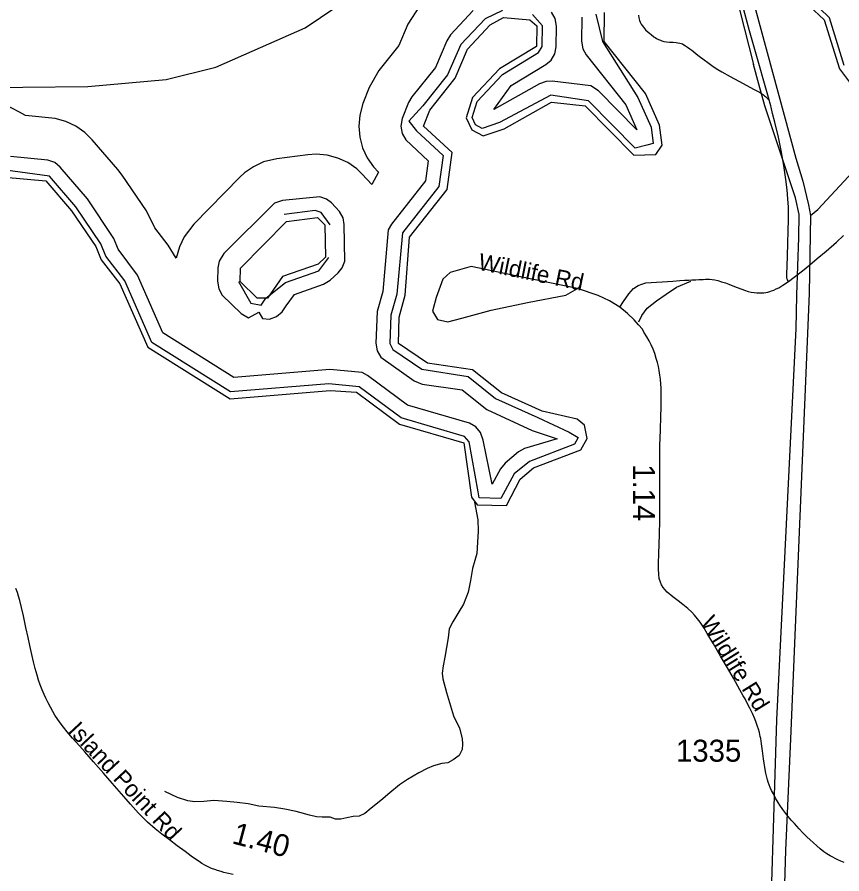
# Model space of a CAD drawing. Extents: x 1383679 to 1536984, y 460658 to 651027.
# Drawn here: x 1393681 to 1398373, y 510693 to 515569 of the extents above; entities that cross this region are included whole.
import ezdxf

# ---------------------------------------------------------------- set-up
doc = ezdxf.new("R2010")
doc.units = 0
for name, color, linetype in [('Default', 7, 'Continuous'), ('Exist Boundary Political CountyLine', 7, 'Continuous'), ('Exist Hydrographic Bay Label', 7, 'Continuous'), ('Exist Hydrographic Buffer Line', 7, 'Continuous'), ('Exist Hydrographic Island Shore', 7, 'Continuous'), ('Exist Hydrographic Misc Water Feature', 7, 'Continuous'), ('Exist Road Non-System Type 51', 7, 'Continuous'), ('Exist Road Non-System Type 51 Label', 7, 'Continuous'), ('Exist Road Secondary Mileage Hundredths English Label', 7, 'Continuous'), ('Exist Road Secondary Type 51 Attributed', 7, 'Continuous'), ('Exist Road Secondary Type 51 Label', 7, 'Continuous'), ('Exist Road Secondary Type 51 Number Label', 7, 'Continuous'), ('Exist Utilities Electrical Transmission Line', 7, 'Continuous')]:
    doc.layers.add(name, color=color, linetype=linetype)

msp = doc.modelspace()

# ---------------------------------------------------------------- linework, layer by layer
at = {"layer": 'Default'}
msp.add_lwpolyline([(1397218.5, 513835.2), (1397234.6, 513870.5), (1397265.8, 513911.8), (1397318.2, 513954.2), (1397373.6, 513992.5), (1397432.1, 514032.8), (1397513.7, 514066)], dxfattribs=at)
at = {"layer": 'Exist Boundary Political CountyLine'}
msp.add_lwpolyline([(1391870.9, 515120.1), (1392660.8, 515167.1), (1393341.2, 515167.1), (1394084.1, 515174.9), (1394529.9, 515214), (1394811.4, 515284.4), (1395319.3, 515508.7), (1395767.8, 515811.4)], dxfattribs=at)
at = {"layer": 'Exist Hydrographic Bay Label'}
for points in [[(1398101.1, 515714.2), (1398273.2, 515553.2), (1398359.2, 515275.7), (1398416.2, 515199.1)], [(1393610.4, 514658.8), (1393844.3, 514637.7), (1393990.3, 514467.4), (1394128.3, 514264.4), (1394159.3, 514188.2), (1394265.3, 514051.6), (1394424.3, 513690.6), (1394893.3, 513395.6), (1395461.2, 513443.3), (1395611.2, 513433.7), (1395857.2, 513251.5), (1396222.2, 513145.7), (1396266.2, 512836.3), (1396298.2, 512792.9), (1396465.1, 512789.7), (1396543.2, 512939), (1396619.1, 513003.2), (1396888.2, 513106.1), (1396923.2, 513171), (1396908.2, 513246.8), (1396867.1, 513280.5), (1396668.1, 513327.2), (1396436.2, 513430.3), (1396272.2, 513561.6), (1396015.2, 513599.5), (1395850.2, 513711.1), (1395854.2, 513862.1), (1395889.3, 513986.1), (1395913.3, 514317.2), (1396127.2, 514588.6), (1396156.3, 514798.1), (1395993.2, 514949), (1396028.2, 515040.2), (1396173.3, 515221.2), (1396244.2, 515387.1), (1396372.3, 515525.7), (1396448.3, 515566.9), (1396597.2, 515554), (1396638.2, 515520.3), (1396636.2, 515402.3), (1396425.2, 515275.2), (1396271.2, 515110.9), (1396236.2, 514996.7), (1396267.2, 514927.1), (1396333.2, 514893), (1396451.2, 514933.3), (1396721.2, 515085.4), (1396912.2, 515065.2)], [(1396912.2, 515065.2), (1397190.2, 514783.9), (1397315.2, 514788), (1397350.1, 514839.8), (1397335.2, 514954.9), (1397256.2, 515133.7), (1397020.2, 515430.6), (1397023.2, 515594.7)]]:
    msp.add_lwpolyline(points, dxfattribs=at)
at = {"layer": 'Exist Hydrographic Buffer Line'}
for points in [[(1398386.7, 515293.6), (1398302.8, 515564.5), (1398128.2, 515735.1)], [(1395971.1, 515631), (1395904.5, 515528.2), (1395852.9, 515407.5), (1395738.6, 515265), (1395683.3, 515168.7), (1395648.4, 515077.5), (1395630, 515011.1), (1395624.6, 514948.6), (1395630, 514886.1), (1395646.2, 514825.4), (1395672.8, 514768.6), (1395708.7, 514717.2), (1395737.9, 514686.7), (1395698.4, 514616.9), (1395643.4, 514676), (1395613, 514704.8), (1395561.6, 514740.8), (1395504.7, 514767.3), (1395444.1, 514783.5), (1395381.6, 514789), (1395335.5, 514786), (1395159.5, 514763.3), (1395082.4, 514744.6), (1395025.5, 514718), (1394974.1, 514682.1), (1394949, 514658.8), (1394686, 514391.6), (1394630.8, 514319.1), (1394604.2, 514262.2), (1394586, 514196.3), (1394541, 514271.8), (1394465.4, 514369.3), (1394417.3, 514466.4), (1394279.3, 514669.4), (1394254.9, 514701.3), (1394108.9, 514871.6), (1394067, 514913.1), (1394015.6, 514949.1), (1393958.7, 514975.6), (1393898.1, 514991.8), (1393727.9, 515008.5), (1393693.9, 515029), (1393561.8, 515097.2)], [(1396443, 515606.2), (1396344.5, 515560.4), (1396206.1, 515413.8), (1396129.9, 515241.5), (1395988.3, 515064.8), (1395909.8, 514977.2), (1395953.9, 514922.8), (1396105.1, 514782.4), (1396080.4, 514604.3), (1395873.2, 514341.5), (1395841, 513992.6), (1395807.1, 513872.5), (1395801.5, 513711.8), (1395819.1, 513677.6), (1395984, 513566), (1396247, 513523.1), (1396402.5, 513398.6), (1396643.2, 513290.1), (1396822.1, 513206.4), (1396872.5, 513176.8), (1396851.4, 513137.6), (1396596.2, 513040.1), (1396508.6, 512969.1), (1396432.5, 512829.7), (1396310.1, 512832.1), (1396303.9, 512866.4), (1396253.1, 513150.8), (1396227.1, 513182.8), (1395866.5, 513287.4), (1395626.3, 513465.4), (1395455.1, 513482.8), (1394894.5, 513436.1), (1394447.3, 513717.5), (1394293.2, 514067.3), (1394185.5, 514208), (1394156.6, 514279.1), (1394014.7, 514489.5), (1393865.9, 514663.4), (1393615.8, 514697.3)], [(1396275.4, 515606.7), (1396147.3, 515468.1), (1396125.2, 515433.8), (1396060.7, 515283), (1395925.9, 515114.8), (1395907.4, 515082.7), (1395872.5, 514991.5), (1395864.6, 514948.6), (1395871.8, 514907.5), (1395892.6, 514871.4), (1396020.1, 514752.1), (1396004.1, 514636.8), (1395810.3, 514391), (1395791.8, 514357.8), (1395761.7, 514006.5), (1395730.1, 513894.3), (1395721.6, 513713.9), (1395728.7, 513669.6), (1395749.5, 513633.5), (1395939.2, 513499.7), (1395985.7, 513480.9), (1396213.9, 513447.1), (1396352.6, 513336.1), (1396610.7, 513217), (1396753.5, 513169.5), (1396567.6, 513114.7), (1396533.1, 513094.4), (1396457.1, 513030.3), (1396430.5, 512998.5), (1396384.5, 512910.6), (1396332.3, 513162.1), (1396317.4, 513205.2), (1396290.6, 513237.1), (1396254.5, 513258), (1395902.6, 513360.2), (1395674, 513529.7), (1395643.5, 513546), (1395460.2, 513562.6), (1394914.5, 513518.1), (1394510.6, 513772.2), (1394366.4, 514099.6), (1394255.5, 514248.3), (1394230.7, 514309.2), (1394080.8, 514534.5), (1393926.7, 514715.4), (1393895.6, 514741.2), (1393856.4, 514755.5), (1393644.1, 514775.1)], [(1396974.3, 515586), (1397011.5, 515430.1), (1397213, 515112.4), (1397287.5, 514943.6), (1397299.8, 514849.1), (1397263.7, 514840.2), (1397197.7, 514823.9), (1396931.9, 515092.8), (1396716.7, 515124.7), (1396426.1, 514969.4), (1396327.7, 514935.9), (1396289.3, 514955.8), (1396270.2, 514998.8), (1396298.1, 515089.8), (1396441.9, 515243.3), (1396648.1, 515367.6), (1396667.5, 515401.1), (1396669.5, 515519.1), (1396613.9, 515584.4)], [(1396894, 515569.7), (1396891.6, 515432.3), (1396898.8, 515389.1), (1396917.6, 515355.5), (1397144, 515070.6), (1397206.7, 514928.5), (1396988.8, 515149.1), (1396944.5, 515177.5), (1396725.1, 515204.3), (1396691.7, 515203.1), (1396653.5, 515189.5), (1396393.3, 515042.8), (1396492.7, 515180.5), (1396689.4, 515299), (1396719.4, 515324.6), (1396740.3, 515360.7), (1396747.4, 515399.7), (1396749.5, 515517.8), (1396742.3, 515560.9), (1396721.5, 515597)], [(1395056.4, 513890.4), (1395076.7, 513854), (1395117.4, 513850.5), (1395156.5, 513864.7), (1395188.5, 513891.5), (1395212.4, 513925.4), (1395258.9, 513991.3), (1395424.5, 514049.9), (1395461.7, 514071.2), (1395507.7, 514113.1), (1395530.6, 514141.6), (1395544.8, 514180.8), (1395542.5, 514388.1), (1395535.4, 514426.6), (1395514.6, 514462.7), (1395468.8, 514511.3), (1395441.6, 514532.9), (1395402.4, 514547.1), (1395190.2, 514525.3), (1395145.6, 514510.2), (1394857.1, 514223.3), (1394829.8, 514180.1), (1394822.6, 514142.4), (1394820.6, 514067), (1394827.7, 514022.6), (1394848.5, 513986.5), (1394955.5, 513883.1), (1394997.5, 513857), (1395056.4, 513890.4)], [(1395462.6, 514386.4), (1395410.7, 514456.4), (1395376.5, 514468.7), (1395200.4, 514445.9)], [(1395070.4, 513930.1), (1395096.6, 513968.6), (1395208, 514058.2), (1395397.9, 514125.3), (1395454.8, 514200.4)], [(1394940.5, 514063.7), (1395010.8, 513940.9), (1395070.4, 513930.1)]]:
    msp.add_lwpolyline(points, dxfattribs=at)
at = {"layer": 'Exist Hydrographic Island Shore'}
msp.add_lwpolyline([(1395047.2, 513970.2), (1394949.2, 514064.1), (1394951.3, 514139.5), (1395214.3, 514406.7), (1395390.3, 514429.4), (1395431.3, 514386), (1395435.3, 514202), (1395393.3, 514163.5), (1395191.3, 514092.1), (1395105.3, 513969.1), (1395047.2, 513970.2)], dxfattribs=at)
at = {"layer": 'Exist Hydrographic Misc Water Feature'}
msp.add_lwpolyline([(1396283.6, 512807.4), (1396301.5, 512706.9), (1396304.2, 512642.8), (1396300.9, 512580.5), (1396295.5, 512516.6), (1396284.7, 512476.6), (1396271.7, 512430.9), (1396260.3, 512363.1), (1396247, 512295.2), (1396221.5, 512228.5), (1396194.7, 512184.7), (1396159.3, 512127.1), (1396138.5, 512087.3), (1396133.5, 512035.7), (1396115.3, 511926.1), (1396104.2, 511876.3), (1396099.3, 511834.6), (1396102.6, 511802.5), (1396123, 511724.1), (1396164.3, 511591.2), (1396197, 511522.4), (1396213.7, 511463.8), (1396215, 511430.1), (1396212.3, 511399.8), (1396195.6, 511366.5), (1396161.1, 511340.9), (1396130.8, 511325.2), (1396096.6, 511320.1), (1396050.4, 511307.1), (1396014.1, 511292.2), (1395967.4, 511266.9), (1395902.7, 511230.4), (1395856.1, 511199.4), (1395801.1, 511154.5), (1395750.1, 511109.6), (1395695.2, 511066.4), (1395658.6, 511036.7), (1395626.2, 511021.8), (1395592.2, 511018.4), (1395555.9, 511010.9), (1395521.8, 511004.2), (1395491.8, 511004.8), (1395462.1, 511015.3), (1395415.9, 511014.6), (1395384, 511016.9), (1395344.2, 511025.8), (1395268.6, 511047.1), (1395204.7, 511060.6), (1395145, 511070.1), (1395057.1, 511077.6), (1394995.3, 511091.1), (1394933.5, 511098.1), (1394873.6, 511105.1), (1394799.6, 511110.7), (1394743.6, 511104.4), (1394691.4, 511103), (1394651.5, 511107.9), (1394594, 511127.1), (1394520.6, 511160.6)], dxfattribs=at)
at = {"layer": 'Exist Road Non-System Type 51'}
for points in [[(1397959.3, 515097.5), (1397940.1, 515165.5), (1397892.8, 515332.1), (1397846.8, 515492.1), (1397808.4, 515638.8)], [(1397215.4, 515579.5), (1397217.4, 515564.8), (1397219.2, 515557.4), (1397222.2, 515549.6), (1397226.2, 515540.5), (1397232.2, 515529.6), (1397237.8, 515521.4), (1397243.8, 515512.9), (1397249.8, 515504.9), (1397256.6, 515497.7), (1397272, 515483.8), (1397279.4, 515477.5), (1397288.6, 515469.7), (1397304, 515457.7), (1397311.5, 515452.6), (1397319.5, 515447.8), (1397330.6, 515441.9), (1397341.2, 515437.2), (1397349.5, 515434.3), (1397360.5, 515431.3), (1397375.1, 515429.1), (1397392.2, 515427.4), (1397413.8, 515426.3), (1397429.6, 515424.9), (1397440.5, 515423.7), (1397451.7, 515421.6), (1397458.2, 515419.9), (1397465.6, 515417.1), (1397474.7, 515412), (1397484.4, 515406.4), (1397494.9, 515398.7), (1397508.6, 515388.7), (1397519.2, 515380.2), (1397553.4, 515352.9), (1397596.9, 515320.5), (1397602.8, 515316.2), (1397640.9, 515288.7), (1397667, 515271.5), (1397690.1, 515258.1), (1397736.9, 515230.8), (1397787.5, 515205.2), (1397832.5, 515180.8), (1397871.3, 515160), (1397904.2, 515141.6), (1397916.3, 515133.8), (1397926.8, 515126.9), (1397933.9, 515121.4), (1397939.4, 515116.6), (1397947.1, 515110.1), (1397954.6, 515102.2), (1397959.3, 515097.5)], [(1398069, 514064.1), (1398063.6, 514073.4), (1398061.4, 514079.6), (1398060.6, 514083.8), (1398059.8, 514092.3), (1398059.1, 514103.6), (1398064, 514206.4), (1398066.2, 514285), (1398068.4, 514349.8), (1398068.8, 514418.9), (1398068.8, 514489.4), (1398068, 514509.6), (1398066.4, 514535.1), (1398062.1, 514586.5), (1398055.2, 514644.7), (1398043.8, 514724), (1398027.9, 514810.3), (1398012.4, 514885.6), (1397991.5, 514970.8), (1397978.3, 515021.2), (1397970.2, 515056.1), (1397968.6, 515063.6), (1397964.8, 515077.2), (1397959.7, 515096.1), (1397959.3, 515097.5)], [(1396870, 514024.2), (1396536.2, 514093.2), (1396264.7, 514148.9), (1396144.5, 514115.5), (1396102.2, 514077.7), (1396064.4, 513973), (1396044.4, 513895), (1396073.3, 513848.2), (1396131.2, 513834.9), (1396211.3, 513854.9), (1396378.2, 513901.7), (1396585.2, 513944), (1396803.2, 513986.3), (1396870, 514024.2)], [(1397109.8, 513917.9), (1397050.7, 513953.7), (1396986.9, 513984.3), (1396870, 514024.2)]]:
    msp.add_lwpolyline(points, dxfattribs=at)
at = {"layer": 'Exist Road Secondary Type 51 Attributed'}
for points in [[(1397332.1, 512514.7), (1397334.2, 512569), (1397335.5, 512624.8), (1397337.1, 512703.2), (1397337.9, 512777), (1397337.7, 512861.5), (1397337.5, 512958.3), (1397338, 513022.2), (1397338, 513066), (1397338.4, 513130.3), (1397340.7, 513217.4), (1397343.1, 513297.5), (1397344.4, 513345.5), (1397344.7, 513379.8), (1397344.9, 513412.4), (1397344.7, 513437.2), (1397344.4, 513459.8), (1397342.9, 513479.7), (1397340.8, 513508), (1397337.9, 513532), (1397334, 513557.7), (1397329.3, 513580.3), (1397323.8, 513603.1), (1397317.3, 513626.5), (1397308.4, 513654.3), (1397299.5, 513678.9), (1397287.8, 513703.8), (1397276.5, 513726.8), (1397263.5, 513749.6), (1397247.4, 513776.7), (1397238.1, 513792.5), (1397216.8, 513818.2), (1397192.2, 513845.4), (1397153, 513882), (1397109.8, 513917.9), (1397130.4, 513950.4), (1397162, 513994.3), (1397188.5, 514024.2), (1397214.4, 514041.5), (1397235.8, 514048.7), (1397257.9, 514056.1), (1397411.4, 514065.9), (1397450.9, 514069.4), (1397478.8, 514071.4), (1397500.7, 514072.7), (1397519.2, 514074.8), (1397541.9, 514074.7), (1397559.2, 514075.8), (1397568.4, 514075.7), (1397584, 514076.4), (1397596.9, 514078.2), (1397620.7, 514077.7), (1397634.5, 514076.4), (1397650.4, 514073.4), (1397668, 514069.5), (1397689, 514063.4), (1397710.5, 514056), (1397729.7, 514048.4), (1397752.2, 514039.8), (1397776.6, 514030.6), (1397803.5, 514020.2), (1397819.4, 514014.8), (1397840.6, 514008.3), (1397858, 514004.1), (1397873.4, 514001.5), (1397889.9, 513999.8), (1397904.9, 513999.3), (1397918.4, 514000), (1397928.4, 514000.7), (1397940.7, 514002.2), (1397952.4, 514004.6), (1397962.7, 514007.4), (1397972.7, 514010.8), (1397985.7, 514015.4), (1398000.2, 514021.9), (1398013.7, 514029.1), (1398038, 514043.4), (1398064.7, 514061), (1398069, 514064.1), (1398102.1, 514088.2), (1398148.8, 514125.3), (1398190.9, 514159), (1398233.4, 514194.6), (1398283.6, 514237.3), (1398342.2, 514288.8), (1398383.3, 514325.3)], [(1398386.4, 510757.5), (1398368.1, 510765.3), (1398349.8, 510773.3), (1398335.6, 510780.3), (1398320.8, 510788.1), (1398307.3, 510795.7), (1398288.2, 510807.3), (1398271.2, 510818.4), (1398250.6, 510835.6), (1398230.1, 510852.9), (1398209.6, 510870.4), (1398192.7, 510886.3), (1398173.8, 510904), (1398151.8, 510926), (1398129.6, 510949.3), (1398103.1, 510978.4), (1398085.5, 510998.1), (1398060.5, 511029.4), (1398037.6, 511059.4), (1398021, 511084.1), (1398010.8, 511099.2), (1397996.1, 511123.9), (1397983.5, 511147.2), (1397973.3, 511167.2), (1397965.5, 511183.7), (1397959.4, 511199.5), (1397954.6, 511214.1), (1397950.1, 511228.7), (1397944.4, 511249.8), (1397940.5, 511266.7), (1397936.4, 511285.8), (1397934, 511300.4), (1397930.4, 511323.3), (1397926.8, 511347.7), (1397921.4, 511393), (1397916.2, 511433.1), (1397913.7, 511448.8), (1397911.3, 511462.5), (1397908.8, 511475.3), (1397903.7, 511497), (1397898.8, 511515.4), (1397893.8, 511531.9), (1397886.2, 511554.1), (1397877.7, 511575.8), (1397864.9, 511605.5), (1397849.8, 511635.9), (1397833, 511668.7), (1397822.1, 511688.1), (1397811.5, 511706.7), (1397792.6, 511740), (1397756.3, 511806.3), (1397721.8, 511866.1), (1397683.6, 511931.3), (1397642.1, 512001.4), (1397607, 512061.5), (1397589.5, 512090.8), (1397578.8, 512107.6), (1397566.4, 512125.4), (1397552, 512144.9), (1397535.5, 512164.5), (1397518.8, 512182.1), (1397496.4, 512202.5), (1397468, 512226.1), (1397441.3, 512246.1), (1397411.8, 512268.8), (1397378.7, 512296.2), (1397365.3, 512310.5), (1397356, 512322.6), (1397347, 512337.5), (1397340.4, 512353.7), (1397334.5, 512374.2), (1397331.9, 512396.2), (1397329.3, 512428), (1397330.5, 512460.6), (1397332.1, 512514.7)], [(1394911, 510688.2), (1394874.4, 510696.5), (1394856.2, 510701.2), (1394841.6, 510705.2), (1394820.2, 510711.9), (1394805, 510716.9), (1394786.5, 510723.9), (1394768.1, 510731.9), (1394753.3, 510739.4), (1394731.2, 510752.4), (1394716.5, 510762.4), (1394696, 510776.6), (1394671.5, 510794), (1394636.8, 510819.3), (1394591.9, 510852.4), (1394547.3, 510885.7), (1394504.8, 510917.7), (1394466.9, 510948.4), (1394422.7, 510987), (1394371.8, 511038), (1394325.3, 511090.1), (1394287.5, 511133.4), (1394220.9, 511208.4), (1394171.9, 511266.1), (1394114.9, 511330.5), (1394066, 511387.4), (1394036.1, 511421.7), (1393996.9, 511465.6), (1393965.7, 511501.7), (1393944.3, 511528), (1393931.1, 511545.1), (1393912.4, 511571.4), (1393896.3, 511596.2), (1393884.2, 511616), (1393870.5, 511641), (1393857.4, 511665.7), (1393845, 511692), (1393834.9, 511714), (1393823.3, 511740.7), (1393812.7, 511767.9), (1393803.5, 511794.2), (1393794.4, 511822.8), (1393783.3, 511862.4), (1393774.4, 511899.5), (1393764.7, 511941.7), (1393753.2, 511992.5), (1393743.4, 512037.3), (1393731.4, 512094.9), (1393716.8, 512162), (1393705.3, 512209), (1393695.6, 512249.1), (1393689.5, 512273.1), (1393683, 512293.7), (1393674.2, 512316.7)]]:
    msp.add_lwpolyline(points, dxfattribs=at)
at = {"layer": 'Exist Utilities Electrical Transmission Line'}
for p, q in [((1397868.1, 515303.7), (1397870, 515299.7)), ((1398109.3, 514770.4), (1398111.2, 514766.4))]:
    msp.add_line(p, q, dxfattribs=at)
for points in [[(1397364.3, 517231.3), (1397565, 516504.6), (1397587.1, 516411.9), (1397870, 515299.7)], [(1397444.7, 517211.3), (1397616.7, 516589.4), (1397728.4, 516186.9), (1397780.3, 515991.8), (1398111.2, 514766.4)], [(1397748, 505497.7), (1397764.5, 505809.5), (1397777.6, 506151.4), (1397789.7, 506441.2), (1397793.7, 506579.1), (1397823.7, 507098.7), (1397905.1, 509089.9), (1397965, 510335.3), (1397983.8, 510951.2), (1398002.7, 511569.1), (1398113, 513795.9), (1398116.8, 513983.9), (1398116.9, 513987.9), (1398127.7, 514313.9), (1398130.5, 514445.9), (1398108.4, 514540.3), (1397935.3, 515064.1), (1397899.8, 515186.8), (1397870, 515299.7)], [(1398194.4, 514440.4), (1398237.1, 514473.5), (1398982, 515276.5)], [(1398111.2, 514766.4), (1398150.4, 514635.5), (1398183.7, 514500.6), (1398194.4, 514440.4)], [(1398194.4, 514440.4), (1398187.1, 513996.3), (1398080.4, 511461.5), (1398053.1, 510825.8), (1398035.3, 510257.9)]]:
    msp.add_lwpolyline(points, dxfattribs=at)

# ---------------------------------------------------------------- texts
at = {"layer": 'Exist Road Non-System Type 51 Label'}
msp.add_text('Wildlife Rd', height=95, rotation=348.4671, dxfattribs=at).set_placement((1396299, 514132.6))
at = {"layer": 'Exist Road Secondary Mileage Hundredths English Label'}
for s, rotation, p in [('1.14', 270.1257, (1397184.6, 513024.5)), ('1.40', 345.127, (1394897.6, 510867.6))]:
    msp.add_text(s, height=125, rotation=rotation, dxfattribs=at).set_placement(p)
at = {"layer": 'Exist Road Secondary Type 51 Label'}
for s, rotation, p in [('Wildlife Rd', 301.8657, (1397564.9, 512124.2)), ('Island Point Rd', 313.0696, (1393966.5, 511504))]:
    msp.add_text(s, height=95, rotation=rotation, dxfattribs=at).set_placement(p)
at = {"layer": 'Exist Road Secondary Type 51 Number Label'}
msp.add_text('1335', height=125, dxfattribs=at).set_placement((1397429.1, 511331.1))

doc.saveas('drawing.dxf')
